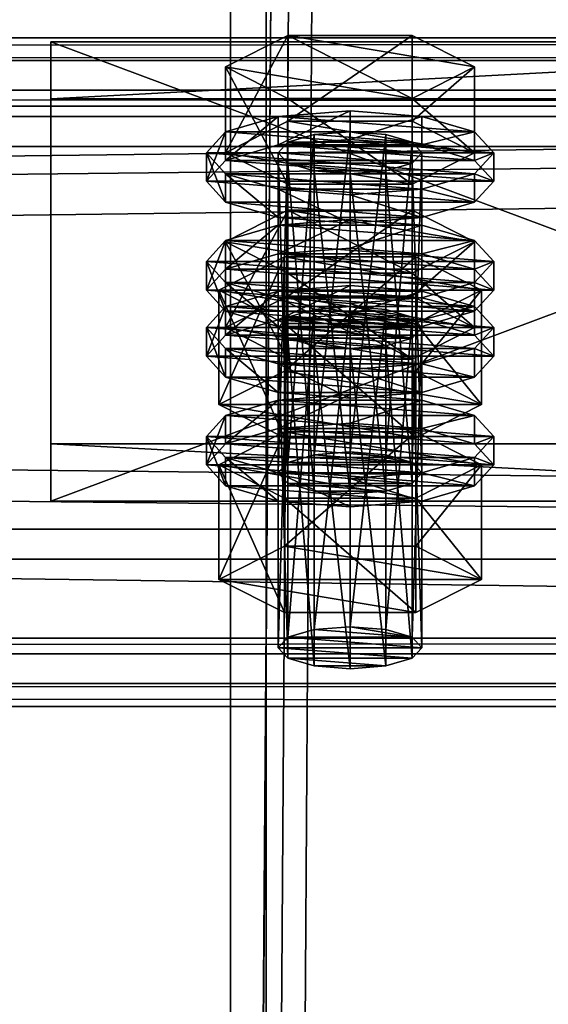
# Model space of a CAD drawing. Header units: millimetres. Extents: x 60485 to 71303, y 100 to 16900.
# Tile 314 of 656: x 70852 to 70897, y 649 to 731. Entities that reach past the tile are written whole.
import ezdxf

# ---------------------------------------------------------------- set-up
doc = ezdxf.new("R2010")
doc.units = ezdxf.units.MM
for name, color, linetype in [('1', 7, 'Continuous'), ('13', 7, 'Continuous'), ('3', 7, 'Continuous'), ('6', 7, 'Continuous'), ('9', 7, 'Continuous')]:
    doc.layers.add(name, color=color, linetype=linetype)

msp = doc.modelspace()

# ---------------------------------------------------------------- meshes
at = {"layer": '1', "color": 7}
mesh = msp.add_polyface(dxfattribs=at)
corners = [(70799.994, 16699.999, -0.001), (70799.994, 16699.999, 2949.999), (70799.994, 300, 2949.999), (70799.994, 300, -0.001), (70999.994, 16699.999, 2949.999), (70999.994, 300, 2949.999), (70999.994, 16699.999, -0.001), (70999.994, 300, -0.001)]
mesh.append_faces([[corners[k] for k in face] for face in [(0, 2, 3, 3), (1, 5, 2, 2), (4, 7, 5, 5), (6, 3, 7, 7), (1, 6, 4, 4), (3, 5, 7, 7)]], dxfattribs={"vtx0": -1, "color": 7})
mesh.append_faces([[corners[k] for k in face] for face in [(0, 1, 2, 2), (1, 4, 5, 5), (4, 6, 7, 7), (6, 0, 3, 3), (1, 0, 6, 6), (3, 2, 5, 5)]], dxfattribs={"vtx2": -1, "vtx3": -1, "color": 7})
at = {"layer": '13', "color": 20}
mesh = msp.add_polyface(dxfattribs=at)
corners = [(70874.8, 708.071, 3271.759), (70885.192, 715.244, 3273.952), (70874.8, 715.244, 3273.952), (70885.192, 709.981, 3291.165), (70869.604, 712.612, 3282.559), (70873.996, 693.282, 3224.364), (70874.8, 720.936, 3229.682), (70873.996, 720.059, 3232.551), (70874.8, 694.159, 3221.495), (70876.996, 721.578, 3227.581), (70876.996, 694.801, 3219.395), (70879.996, 721.813, 3226.813), (70882.996, 718.54, 3237.52), (70876.996, 718.54, 3237.52), (70874.8, 719.182, 3235.42), (70885.192, 719.182, 3235.42), (70885.996, 720.059, 3232.551), (70885.192, 720.936, 3229.682), (70869.604, 720.059, 3232.551), (70874.8, 722.69, 3223.944), (70874.8, 729.862, 3226.137), (70869.604, 727.231, 3234.743), (70885.192, 729.862, 3226.137), (70885.192, 717.427, 3241.157), (70874.8, 717.427, 3241.157), (70874.8, 724.6, 3243.35), (70890.389, 720.059, 3232.551), (70885.192, 724.6, 3243.35), (70867.996, 717.668, 3231.82), (70869.604, 719.422, 3226.082), (70869.604, 721.813, 3226.813), (70867.996, 720.059, 3232.551), (70873.996, 720.706, 3221.881), (70873.996, 723.097, 3222.612), (70879.996, 721.176, 3220.344), (70879.996, 723.567, 3221.075), (70879.996, 714.159, 3243.295), (70873.996, 714.63, 3241.758), (70873.996, 717.02, 3242.489), (70879.996, 716.55, 3244.026), (70869.604, 715.914, 3237.557), (70869.604, 718.304, 3238.288), (70890.389, 719.422, 3226.082), (70891.996, 717.668, 3231.82), (70890.389, 715.914, 3237.557), (70885.996, 714.63, 3241.758), (70885.996, 717.02, 3242.489), (70890.389, 718.304, 3238.288), (70891.996, 720.059, 3232.551), (70890.389, 721.813, 3226.813), (70873.996, 711.605, 3219.099), (70879.996, 714.466, 3218.292), (70873.996, 713.996, 3219.83), (70890.389, 712.712, 3224.03), (70869.604, 712.712, 3224.03), (70885.996, 713.996, 3219.83)]
mesh.append_faces([[corners[k] for k in face] for face in [(0, 1, 2, 2), (5, 6, 7, 7), (8, 9, 6, 6), (10, 11, 9, 9), (18, 20, 21, 21), (19, 22, 20, 20), (24, 21, 25, 25), (23, 18, 24, 24), (21, 27, 25, 25), (28, 30, 31, 31), (29, 33, 30, 30), (32, 35, 33, 33), (36, 38, 39, 39), (37, 41, 38, 38), (40, 31, 41, 41), (45, 37, 36, 36), (50, 51, 52, 52), (55, 52, 51, 51)]], dxfattribs={"vtx0": -1, "color": 20})
mesh.append_faces([[corners[k] for k in face] for face in [(3, 4, 2, 2), (12, 13, 14, 14), (15, 14, 7, 7), (16, 7, 6, 6), (17, 6, 9, 9), (26, 19, 18, 18), (27, 21, 20, 20), (42, 32, 29, 29), (43, 29, 28, 28), (44, 28, 40, 40), (45, 40, 37, 37), (46, 38, 41, 41), (47, 41, 31, 31), (48, 31, 30, 30), (49, 30, 33, 33), (53, 54, 52, 52)]], dxfattribs={"vtx0": -1, "vtx2": -1, "vtx3": -1, "color": 20})
mesh.append_faces([[corners[k] for k in face] for face in [(18, 19, 20, 20), (23, 24, 25, 25), (24, 18, 21, 21), (28, 29, 30, 30), (29, 32, 33, 33), (32, 34, 35, 35), (36, 37, 38, 38), (37, 40, 41, 41), (40, 28, 31, 31)]], dxfattribs={"vtx2": -1, "vtx3": -1, "color": 20})
mesh = msp.add_polyface(dxfattribs=at)
corners = [(70890.389, 712.612, 3282.559), (70874.8, 715.244, 3273.952), (70885.192, 715.244, 3273.952), (70879.996, 695.036, 3218.626), (70882.996, 721.578, 3227.581), (70879.996, 721.813, 3226.813), (70882.996, 694.801, 3219.395), (70885.192, 720.936, 3229.682), (70885.192, 694.159, 3221.495), (70885.996, 720.059, 3232.551), (70876.996, 718.54, 3237.52), (70882.996, 718.54, 3237.52), (70879.996, 718.304, 3238.288), (70874.8, 719.182, 3235.42), (70885.192, 719.182, 3235.42), (70873.996, 720.059, 3232.551), (70874.8, 720.936, 3229.682), (70876.996, 721.578, 3227.581), (70874.8, 722.69, 3223.944), (70885.192, 722.69, 3223.944), (70885.192, 729.862, 3226.137), (70890.389, 720.059, 3232.551), (70890.389, 727.231, 3234.743), (70885.192, 717.427, 3241.157), (70885.192, 724.6, 3243.35), (70874.8, 724.6, 3243.35), (70869.604, 720.059, 3232.551), (70874.8, 729.862, 3226.137), (70879.996, 721.176, 3220.344), (70885.996, 720.706, 3221.881), (70885.996, 723.097, 3222.612), (70879.996, 723.567, 3221.075), (70890.389, 719.422, 3226.082), (70890.389, 721.813, 3226.813), (70891.996, 717.668, 3231.82), (70891.996, 720.059, 3232.551), (70890.389, 715.914, 3237.557), (70890.389, 718.304, 3238.288), (70885.996, 714.63, 3241.758), (70885.996, 717.02, 3242.489), (70879.996, 714.159, 3243.295), (70879.996, 716.55, 3244.026), (70873.996, 720.706, 3221.881), (70869.604, 719.422, 3226.082), (70867.996, 717.668, 3231.82), (70869.604, 715.914, 3237.557), (70873.996, 717.02, 3242.489), (70869.604, 718.304, 3238.288), (70867.996, 720.059, 3232.551), (70869.604, 721.813, 3226.813), (70873.996, 723.097, 3222.612)]
mesh.append_faces([[corners[k] for k in face] for face in [(0, 1, 2, 2), (3, 4, 5, 5), (6, 7, 4, 4), (8, 9, 7, 7), (10, 11, 12, 12), (7, 5, 4, 4), (19, 22, 20, 20), (21, 24, 22, 22), (23, 25, 24, 24), (18, 21, 19, 19), (22, 27, 20, 20), (28, 30, 31, 31), (29, 33, 30, 30), (32, 35, 33, 33), (34, 37, 35, 35), (36, 39, 37, 37), (38, 41, 39, 39), (42, 29, 28, 28), (46, 39, 41, 41), (30, 50, 31, 31)]], dxfattribs={"vtx0": -1, "color": 20})
mesh.append_faces([[corners[k] for k in face] for face in [(11, 13, 14, 14), (14, 15, 9, 9), (9, 16, 7, 7), (21, 26, 23, 23), (24, 27, 22, 22), (29, 42, 32, 32), (32, 43, 34, 34), (34, 44, 36, 36), (36, 45, 38, 38), (39, 47, 37, 37), (37, 48, 35, 35), (35, 49, 33, 33), (33, 50, 30, 30)]], dxfattribs={"vtx0": -1, "vtx1": -1, "color": 20})
mesh.append_faces([[corners[k] for k in face] for face in [(7, 17, 5, 5)]], dxfattribs={"vtx0": -1, "vtx2": -1, "vtx3": -1, "color": 20})
mesh.append_faces([[corners[k] for k in face] for face in [(18, 19, 20, 20), (19, 21, 22, 22), (21, 23, 24, 24), (28, 29, 30, 30), (29, 32, 33, 33), (32, 34, 35, 35), (34, 36, 37, 37), (36, 38, 39, 39), (38, 40, 41, 41)]], dxfattribs={"vtx2": -1, "vtx3": -1, "color": 20})
mesh = msp.add_polyface(dxfattribs=at)
corners = [(70885.996, 705.44, 3280.366), (70874.8, 706.317, 3277.497), (70876.996, 706.959, 3275.397), (70869.604, 705.44, 3280.366), (70874.8, 708.071, 3271.759), (70874.8, 715.244, 3273.952), (70869.604, 712.612, 3282.559), (70885.192, 702.809, 3288.973), (70874.8, 702.809, 3288.973), (70874.8, 709.981, 3291.165), (70885.192, 709.981, 3291.165), (70869.604, 704.804, 3273.897), (70873.996, 706.088, 3269.697), (70873.996, 708.479, 3270.428), (70869.604, 707.194, 3274.628), (70879.996, 706.558, 3268.159), (70879.996, 708.949, 3268.89), (70890.389, 707.194, 3274.628), (70885.996, 708.479, 3270.428), (70873.996, 693.282, 3224.364), (70874.8, 694.159, 3221.495), (70874.8, 720.936, 3229.682), (70876.996, 694.801, 3219.395), (70876.996, 721.578, 3227.581), (70879.996, 695.036, 3218.626), (70879.996, 721.813, 3226.813), (70879.996, 691.528, 3230.102), (70876.996, 718.54, 3237.52), (70879.996, 718.304, 3238.288), (70876.996, 691.763, 3229.333), (70874.8, 719.182, 3235.42), (70874.8, 692.405, 3227.233), (70873.996, 720.059, 3232.551), (70869.027, 699.004, 3226.114), (70874.511, 711.345, 3219.952), (70869.027, 708.567, 3229.037), (70874.511, 701.782, 3217.029), (70885.481, 711.345, 3219.952), (70885.481, 705.789, 3238.122), (70874.511, 705.789, 3238.122), (70890.966, 708.567, 3229.037), (70867.996, 708.567, 3229.037), (70869.604, 710.321, 3223.299), (70869.604, 712.712, 3224.03), (70867.996, 710.958, 3229.768), (70873.996, 711.605, 3219.099), (70873.996, 713.996, 3219.83), (70879.996, 712.075, 3217.562), (70879.996, 714.466, 3218.292), (70879.996, 705.059, 3240.513), (70873.996, 705.529, 3238.975), (70873.996, 707.919, 3239.706), (70879.996, 707.449, 3241.244), (70869.604, 706.813, 3234.775), (70869.604, 709.204, 3235.506), (70885.996, 711.605, 3219.099), (70890.389, 710.321, 3223.299), (70891.996, 708.567, 3229.037), (70890.389, 706.813, 3234.775), (70885.996, 707.919, 3239.706), (70890.389, 709.204, 3235.506), (70891.996, 710.958, 3229.768)]
mesh.append_faces([[corners[k] for k in face] for face in [(3, 5, 6, 6), (8, 6, 9, 9), (6, 10, 9, 9), (11, 13, 14, 14), (12, 16, 13, 13), (18, 13, 16, 16), (26, 27, 28, 28), (29, 30, 27, 27), (31, 32, 30, 30), (33, 34, 35, 35), (36, 37, 34, 34), (35, 38, 39, 39), (41, 43, 44, 44), (42, 46, 43, 43), (49, 51, 52, 52), (50, 54, 51, 51), (53, 44, 54, 54), (45, 55, 47, 47), (51, 59, 52, 52)]], dxfattribs={"vtx0": -1, "color": 20})
mesh.append_faces([[corners[k] for k in face] for face in [(0, 1, 2, 2), (17, 14, 13, 13), (40, 35, 34, 34), (56, 45, 42, 42), (57, 42, 41, 41), (58, 41, 53, 53), (59, 51, 54, 54), (60, 54, 44, 44), (61, 44, 43, 43)]], dxfattribs={"vtx0": -1, "vtx2": -1, "vtx3": -1, "color": 20})
mesh.append_faces([[corners[k] for k in face] for face in [(3, 4, 5, 5), (7, 8, 9, 9), (8, 3, 6, 6), (11, 12, 13, 13), (12, 15, 16, 16), (19, 20, 21, 21), (20, 22, 23, 23), (22, 24, 25, 25), (31, 19, 32, 32), (41, 42, 43, 43), (42, 45, 46, 46), (45, 47, 48, 48), (49, 50, 51, 51), (50, 53, 54, 54), (53, 41, 44, 44)]], dxfattribs={"vtx2": -1, "vtx3": -1, "color": 20})
mesh = msp.add_polyface(dxfattribs=at)
corners = [(70885.192, 706.317, 3277.497), (70876.996, 706.959, 3275.397), (70879.996, 707.194, 3274.628), (70882.996, 706.959, 3275.397), (70874.8, 708.071, 3271.759), (70885.192, 708.071, 3271.759), (70885.192, 715.244, 3273.952), (70890.389, 705.44, 3280.366), (70890.389, 712.612, 3282.559), (70885.192, 702.809, 3288.973), (70885.192, 709.981, 3291.165), (70874.8, 709.981, 3291.165), (70874.8, 715.244, 3273.952), (70879.996, 706.558, 3268.159), (70885.996, 706.088, 3269.697), (70885.996, 708.479, 3270.428), (70879.996, 708.949, 3268.89), (70890.389, 707.194, 3274.628), (70891.996, 705.44, 3280.366), (70869.604, 707.194, 3274.628), (70873.996, 708.479, 3270.428), (70879.996, 695.036, 3218.626), (70882.996, 694.801, 3219.395), (70882.996, 721.578, 3227.581), (70885.192, 694.159, 3221.495), (70885.192, 720.936, 3229.682), (70885.996, 693.282, 3224.364), (70885.996, 720.059, 3232.551), (70885.192, 719.182, 3235.42), (70885.192, 692.405, 3227.233), (70882.996, 718.54, 3237.52), (70882.996, 691.763, 3229.333), (70879.996, 718.304, 3238.288), (70874.511, 701.782, 3217.029), (70885.481, 701.782, 3217.029), (70885.481, 711.345, 3219.952), (70890.966, 708.567, 3229.037), (70885.481, 705.789, 3238.122), (70869.027, 708.567, 3229.037), (70874.511, 711.345, 3219.952), (70879.996, 712.075, 3217.562), (70885.996, 711.605, 3219.099), (70885.996, 713.996, 3219.83), (70879.996, 714.466, 3218.292), (70890.389, 710.321, 3223.299), (70890.389, 712.712, 3224.03), (70891.996, 708.567, 3229.037), (70891.996, 710.958, 3229.768), (70890.389, 706.813, 3234.775), (70890.389, 709.204, 3235.506), (70885.996, 705.529, 3238.975), (70885.996, 707.919, 3239.706), (70879.996, 707.449, 3241.244), (70873.996, 711.605, 3219.099), (70869.604, 710.321, 3223.299), (70867.996, 708.567, 3229.037), (70869.604, 709.204, 3235.506), (70867.996, 710.958, 3229.768), (70869.604, 712.712, 3224.03), (70873.996, 713.996, 3219.83)]
mesh.append_faces([[corners[k] for k in face] for face in [(0, 2, 3, 3), (5, 8, 6, 6), (7, 10, 8, 8), (9, 11, 10, 10), (4, 7, 5, 5), (13, 15, 16, 16), (14, 17, 15, 15), (26, 28, 27, 27), (29, 30, 28, 28), (31, 32, 30, 30), (34, 36, 35, 35), (36, 39, 35, 35), (40, 42, 43, 43), (41, 45, 42, 42), (44, 47, 45, 45), (46, 49, 47, 47), (48, 51, 49, 49), (50, 52, 51, 51)]], dxfattribs={"vtx0": -1, "color": 20})
mesh.append_faces([[corners[k] for k in face] for face in [(10, 12, 8, 8), (18, 19, 17, 17), (17, 20, 15, 15), (37, 38, 36, 36), (41, 53, 44, 44), (44, 54, 46, 46), (46, 55, 48, 48), (51, 56, 49, 49), (49, 57, 47, 47), (47, 58, 45, 45), (45, 59, 42, 42)]], dxfattribs={"vtx0": -1, "vtx1": -1, "color": 20})
mesh.append_faces([[corners[k] for k in face] for face in [(0, 1, 2, 2)]], dxfattribs={"vtx0": -1, "vtx2": -1, "vtx3": -1, "color": 20})
mesh.append_faces([[corners[k] for k in face] for face in [(4, 5, 6, 6), (5, 7, 8, 8), (7, 9, 10, 10), (13, 14, 15, 15), (21, 22, 23, 23), (22, 24, 25, 25), (24, 26, 27, 27), (33, 34, 35, 35), (40, 41, 42, 42), (41, 44, 45, 45), (44, 46, 47, 47), (46, 48, 49, 49), (48, 50, 51, 51)]], dxfattribs={"vtx2": -1, "vtx3": -1, "color": 20})
mesh = msp.add_polyface(dxfattribs=at)
corners = [(70873.996, 678.664, 3272.179), (70874.8, 706.317, 3277.497), (70873.996, 705.44, 3280.366), (70874.8, 679.541, 3269.311), (70876.996, 706.959, 3275.397), (70876.996, 680.183, 3267.21), (70879.996, 707.194, 3274.628), (70876.996, 677.144, 3277.149), (70874.8, 704.563, 3283.235), (70876.996, 703.921, 3285.335), (70874.8, 677.786, 3275.048), (70879.996, 703.686, 3286.104), (70885.192, 704.563, 3283.235), (70885.192, 702.809, 3288.973), (70874.8, 708.071, 3271.759), (70869.604, 705.44, 3280.366), (70874.8, 702.809, 3288.973), (70867.996, 703.049, 3279.635), (70869.604, 704.804, 3273.897), (70869.604, 707.194, 3274.628), (70867.996, 705.44, 3280.366), (70879.996, 699.541, 3291.111), (70873.996, 700.011, 3289.573), (70873.996, 702.402, 3290.304), (70879.996, 701.932, 3291.841), (70869.604, 701.295, 3285.373), (70869.604, 703.686, 3286.104), (70890.389, 704.804, 3273.897), (70873.996, 706.088, 3269.697), (70891.996, 703.049, 3279.635), (70890.389, 701.295, 3285.373), (70885.996, 700.011, 3289.573), (70885.996, 702.402, 3290.304), (70890.389, 703.686, 3286.104), (70891.996, 705.44, 3280.366), (70869.604, 695.703, 3271.115), (70873.996, 696.987, 3266.914), (70873.996, 699.378, 3267.645), (70869.604, 698.093, 3271.846), (70879.996, 697.457, 3265.377), (70879.996, 699.848, 3266.108), (70885.996, 696.987, 3266.914), (70890.389, 698.093, 3271.846), (70885.996, 699.378, 3267.645), (70879.996, 691.528, 3230.102), (70876.996, 691.763, 3229.333), (70876.996, 718.54, 3237.52), (70874.8, 692.405, 3227.233), (70874.8, 719.182, 3235.42), (70869.027, 699.004, 3226.114), (70874.511, 701.782, 3217.029), (70874.511, 711.345, 3219.952), (70885.481, 696.226, 3235.198), (70874.511, 696.226, 3235.198), (70874.511, 705.789, 3238.122), (70869.027, 708.567, 3229.037), (70890.966, 699.004, 3226.114), (70885.996, 705.529, 3238.975), (70869.604, 706.813, 3234.775), (70873.996, 705.529, 3238.975), (70879.996, 705.059, 3240.513)]
mesh.append_faces([[corners[k] for k in face] for face in [(0, 1, 2, 2), (3, 4, 1, 1), (5, 6, 4, 4), (7, 8, 9, 9), (10, 2, 8, 8), (8, 11, 9, 9), (13, 15, 16, 16), (17, 19, 20, 20), (21, 23, 24, 24), (22, 26, 23, 23), (25, 20, 26, 26), (31, 22, 21, 21), (23, 32, 24, 24), (35, 37, 38, 38), (36, 40, 37, 37), (36, 41, 39, 39), (43, 37, 40, 40), (53, 55, 54, 54), (57, 59, 60, 60)]], dxfattribs={"vtx0": -1, "color": 20})
mesh.append_faces([[corners[k] for k in face] for face in [(12, 8, 2, 2), (12, 2, 1, 1), (13, 14, 15, 15), (27, 28, 18, 18), (29, 18, 17, 17), (30, 17, 25, 25), (31, 25, 22, 22), (32, 23, 26, 26), (33, 26, 20, 20), (34, 20, 19, 19), (42, 38, 37, 37), (56, 50, 49, 49), (57, 58, 59, 59)]], dxfattribs={"vtx0": -1, "vtx2": -1, "vtx3": -1, "color": 20})
mesh.append_faces([[corners[k] for k in face] for face in [(17, 18, 19, 19), (21, 22, 23, 23), (22, 25, 26, 26), (25, 17, 20, 20), (35, 36, 37, 37), (36, 39, 40, 40), (44, 45, 46, 46), (45, 47, 48, 48), (49, 50, 51, 51), (52, 53, 54, 54), (53, 49, 55, 55)]], dxfattribs={"vtx2": -1, "vtx3": -1, "color": 20})
mesh = msp.add_polyface(dxfattribs=at)
corners = [(70879.996, 680.418, 3266.442), (70882.996, 706.959, 3275.397), (70879.996, 707.194, 3274.628), (70882.996, 680.183, 3267.21), (70885.192, 706.317, 3277.497), (70885.192, 679.541, 3269.311), (70885.996, 705.44, 3280.366), (70885.996, 678.664, 3272.179), (70885.192, 704.563, 3283.235), (70885.192, 677.786, 3275.048), (70882.996, 703.921, 3285.335), (70879.996, 703.686, 3286.104), (70874.8, 704.563, 3283.235), (70874.8, 706.317, 3277.497), (70876.996, 706.959, 3275.397), (70890.389, 705.44, 3280.366), (70874.8, 708.071, 3271.759), (70885.192, 702.809, 3288.973), (70885.996, 706.088, 3269.697), (70890.389, 704.804, 3273.897), (70890.389, 707.194, 3274.628), (70891.996, 703.049, 3279.635), (70891.996, 705.44, 3280.366), (70890.389, 701.295, 3285.373), (70890.389, 703.686, 3286.104), (70885.996, 700.011, 3289.573), (70885.996, 702.402, 3290.304), (70879.996, 699.541, 3291.111), (70879.996, 701.932, 3291.841), (70873.996, 706.088, 3269.697), (70879.996, 706.558, 3268.159), (70869.604, 704.804, 3273.897), (70867.996, 703.049, 3279.635), (70869.604, 701.295, 3285.373), (70869.604, 703.686, 3286.104), (70867.996, 705.44, 3280.366), (70879.996, 697.457, 3265.377), (70885.996, 696.987, 3266.914), (70885.996, 699.378, 3267.645), (70879.996, 699.848, 3266.108), (70890.389, 695.703, 3271.115), (70890.389, 698.093, 3271.846), (70891.996, 696.339, 3277.583), (70869.604, 698.093, 3271.846), (70873.996, 699.378, 3267.645), (70885.996, 693.282, 3224.364), (70885.192, 692.405, 3227.233), (70885.192, 719.182, 3235.42), (70882.996, 691.763, 3229.333), (70882.996, 718.54, 3237.52), (70879.996, 691.528, 3230.102), (70879.996, 718.304, 3238.288), (70885.481, 701.782, 3217.029), (70890.966, 699.004, 3226.114), (70890.966, 708.567, 3229.037), (70885.481, 696.226, 3235.198), (70885.481, 705.789, 3238.122), (70874.511, 705.789, 3238.122), (70874.511, 701.782, 3217.029), (70869.027, 699.004, 3226.114), (70885.996, 705.529, 3238.975), (70879.996, 705.059, 3240.513), (70879.996, 707.449, 3241.244), (70890.389, 706.813, 3234.775), (70869.604, 706.813, 3234.775)]
mesh.append_faces([[corners[k] for k in face] for face in [(0, 1, 2, 2), (3, 4, 1, 1), (5, 6, 4, 4), (7, 8, 6, 6), (9, 10, 8, 8), (19, 22, 20, 20), (21, 24, 22, 22), (23, 26, 24, 24), (25, 28, 26, 26), (29, 18, 30, 30), (36, 38, 39, 39), (37, 41, 38, 38), (53, 56, 54, 54), (55, 57, 56, 56), (58, 53, 52, 52)]], dxfattribs={"vtx0": -1, "color": 20})
mesh.append_faces([[corners[k] for k in face] for face in [(11, 12, 10, 10), (10, 12, 8, 8), (8, 13, 6, 6), (6, 14, 4, 4), (15, 16, 17, 17), (18, 29, 19, 19), (19, 31, 21, 21), (21, 32, 23, 23), (23, 33, 25, 25), (26, 34, 24, 24), (24, 35, 22, 22), (42, 43, 41, 41), (41, 44, 38, 38), (53, 59, 55, 55), (63, 64, 60, 60)]], dxfattribs={"vtx0": -1, "vtx1": -1, "color": 20})
mesh.append_faces([[corners[k] for k in face] for face in [(18, 19, 20, 20), (19, 21, 22, 22), (21, 23, 24, 24), (23, 25, 26, 26), (25, 27, 28, 28), (36, 37, 38, 38), (37, 40, 41, 41), (45, 46, 47, 47), (46, 48, 49, 49), (48, 50, 51, 51), (52, 53, 54, 54), (53, 55, 56, 56), (60, 61, 62, 62)]], dxfattribs={"vtx2": -1, "vtx3": -1, "color": 20})
mesh = msp.add_polyface(dxfattribs=at)
corners = [(70873.996, 678.664, 3272.179), (70874.8, 679.541, 3269.311), (70874.8, 706.317, 3277.497), (70876.996, 680.183, 3267.21), (70876.996, 706.959, 3275.397), (70879.996, 680.418, 3266.442), (70879.996, 707.194, 3274.628), (70879.996, 676.909, 3277.917), (70876.996, 677.144, 3277.149), (70876.996, 703.921, 3285.335), (70879.996, 703.686, 3286.104), (70874.8, 677.786, 3275.048), (70874.8, 704.563, 3283.235), (70873.996, 705.44, 3280.366), (70885.192, 679.541, 3269.311), (70885.996, 678.664, 3272.179), (70885.192, 677.786, 3275.048), (70882.996, 677.144, 3277.149), (70869.027, 684.385, 3273.929), (70874.511, 687.163, 3264.844), (70874.511, 696.726, 3267.768), (70869.027, 693.948, 3276.852), (70885.481, 696.726, 3267.768), (70885.481, 681.608, 3283.014), (70874.511, 681.608, 3283.014), (70874.511, 691.171, 3285.937), (70890.966, 684.385, 3273.929), (70885.481, 691.171, 3285.937), (70890.966, 693.948, 3276.852), (70867.996, 693.948, 3276.852), (70869.604, 695.703, 3271.115), (70869.604, 698.093, 3271.846), (70867.996, 696.339, 3277.583), (70879.996, 690.44, 3288.328), (70873.996, 690.91, 3286.791), (70873.996, 693.301, 3287.522), (70879.996, 692.831, 3289.059), (70869.604, 692.194, 3282.59), (70869.604, 694.585, 3283.321), (70890.389, 695.703, 3271.115), (70873.996, 696.987, 3266.914), (70891.996, 693.948, 3276.852), (70890.389, 692.194, 3282.59), (70885.996, 690.91, 3286.791), (70885.996, 693.301, 3287.522), (70890.389, 694.585, 3283.321), (70891.996, 696.339, 3277.583), (70885.192, 694.159, 3221.495), (70879.996, 695.036, 3218.626), (70876.996, 694.801, 3219.395), (70874.8, 694.159, 3221.495), (70885.996, 693.282, 3224.364), (70873.996, 693.282, 3224.364), (70885.192, 692.405, 3227.233), (70874.8, 692.405, 3227.233), (70882.996, 691.763, 3229.333), (70876.996, 691.763, 3229.333), (70885.481, 696.226, 3235.198), (70869.027, 699.004, 3226.114), (70874.511, 696.226, 3235.198)]
mesh.append_faces([[corners[k] for k in face] for face in [(7, 9, 10, 10), (18, 20, 21, 21), (19, 22, 20, 20), (24, 21, 25, 25), (23, 18, 24, 24), (21, 27, 25, 25), (29, 31, 32, 32), (33, 35, 36, 36), (34, 38, 35, 35), (37, 32, 38, 38), (57, 58, 59, 59)]], dxfattribs={"vtx0": -1, "color": 20})
mesh.append_faces([[corners[k] for k in face] for face in [(14, 5, 3, 3), (14, 3, 1, 1), (15, 1, 0, 0), (16, 0, 11, 11), (17, 11, 8, 8), (26, 19, 18, 18), (28, 21, 20, 20), (39, 40, 30, 30), (41, 30, 29, 29), (42, 29, 37, 37), (43, 37, 34, 34), (44, 35, 38, 38), (45, 38, 32, 32), (46, 32, 31, 31), (47, 48, 49, 49), (47, 49, 50, 50), (51, 50, 52, 52), (53, 52, 54, 54), (55, 54, 56, 56)]], dxfattribs={"vtx0": -1, "vtx2": -1, "vtx3": -1, "color": 20})
mesh.append_faces([[corners[k] for k in face] for face in [(0, 1, 2, 2), (1, 3, 4, 4), (3, 5, 6, 6), (7, 8, 9, 9), (8, 11, 12, 12), (11, 0, 13, 13), (18, 19, 20, 20), (23, 24, 25, 25), (24, 18, 21, 21), (29, 30, 31, 31), (33, 34, 35, 35), (34, 37, 38, 38), (37, 29, 32, 32)]], dxfattribs={"vtx2": -1, "vtx3": -1, "color": 20})
mesh = msp.add_polyface(dxfattribs=at)
corners = [(70879.996, 680.418, 3266.442), (70882.996, 680.183, 3267.21), (70882.996, 706.959, 3275.397), (70885.192, 679.541, 3269.311), (70885.192, 706.317, 3277.497), (70885.996, 678.664, 3272.179), (70885.996, 705.44, 3280.366), (70885.192, 677.786, 3275.048), (70885.192, 704.563, 3283.235), (70882.996, 677.144, 3277.149), (70882.996, 703.921, 3285.335), (70879.996, 676.909, 3277.917), (70879.996, 703.686, 3286.104), (70874.8, 679.541, 3269.311), (70873.996, 678.664, 3272.179), (70874.8, 677.786, 3275.048), (70876.996, 677.144, 3277.149), (70874.511, 687.163, 3264.844), (70885.481, 687.163, 3264.844), (70885.481, 696.726, 3267.768), (70890.966, 684.385, 3273.929), (70890.966, 693.948, 3276.852), (70885.481, 681.608, 3283.014), (70885.481, 691.171, 3285.937), (70874.511, 691.171, 3285.937), (70869.027, 684.385, 3273.929), (70869.027, 693.948, 3276.852), (70874.511, 696.726, 3267.768), (70890.389, 695.703, 3271.115), (70891.996, 693.948, 3276.852), (70891.996, 696.339, 3277.583), (70890.389, 698.093, 3271.846), (70890.389, 692.194, 3282.59), (70890.389, 694.585, 3283.321), (70885.996, 690.91, 3286.791), (70885.996, 693.301, 3287.522), (70879.996, 690.44, 3288.328), (70879.996, 692.831, 3289.059), (70885.996, 696.987, 3266.914), (70873.996, 696.987, 3266.914), (70869.604, 695.703, 3271.115), (70867.996, 693.948, 3276.852), (70869.604, 692.194, 3282.59), (70873.996, 690.91, 3286.791), (70873.996, 693.301, 3287.522), (70869.604, 694.585, 3283.321), (70867.996, 696.339, 3277.583), (70879.996, 695.036, 3218.626), (70885.192, 694.159, 3221.495), (70882.996, 694.801, 3219.395), (70874.8, 694.159, 3221.495), (70885.996, 693.282, 3224.364), (70873.996, 693.282, 3224.364), (70885.192, 692.405, 3227.233), (70874.8, 692.405, 3227.233), (70882.996, 691.763, 3229.333), (70876.996, 691.763, 3229.333), (70879.996, 691.528, 3230.102)]
mesh.append_faces([[corners[k] for k in face] for face in [(9, 12, 10, 10), (0, 3, 1, 1), (9, 16, 11, 11), (18, 21, 19, 19), (20, 23, 21, 21), (22, 24, 23, 23), (17, 20, 18, 18), (21, 27, 19, 19), (28, 30, 31, 31), (29, 33, 30, 30), (32, 35, 33, 33), (34, 37, 35, 35), (34, 43, 36, 36), (44, 35, 37, 37), (47, 48, 49, 49), (55, 56, 57, 57)]], dxfattribs={"vtx0": -1, "color": 20})
mesh.append_faces([[corners[k] for k in face] for face in [(3, 13, 5, 5), (5, 14, 7, 7), (7, 15, 9, 9), (20, 25, 22, 22), (23, 26, 21, 21), (38, 39, 28, 28), (28, 40, 29, 29), (29, 41, 32, 32), (32, 42, 34, 34), (35, 45, 33, 33), (33, 46, 30, 30), (48, 50, 51, 51), (51, 52, 53, 53), (53, 54, 55, 55)]], dxfattribs={"vtx0": -1, "vtx1": -1, "color": 20})
mesh.append_faces([[corners[k] for k in face] for face in [(0, 1, 2, 2), (1, 3, 4, 4), (3, 5, 6, 6), (5, 7, 8, 8), (7, 9, 10, 10), (9, 11, 12, 12), (17, 18, 19, 19), (18, 20, 21, 21), (20, 22, 23, 23), (28, 29, 30, 30), (29, 32, 33, 33), (32, 34, 35, 35), (34, 36, 37, 37)]], dxfattribs={"vtx2": -1, "vtx3": -1, "color": 20})
at = {"layer": '3', "color": 91}
mesh = msp.add_polyface(dxfattribs=at)
corners = [(70870, 8485, 5564.7), (70930, 8485, 5564.7), (70930, 145.041, 3014.919), (70870, 145.041, 3014.919), (70870, 271.84, 2970.03), (70930, 271.84, 2970.03), (70930, 8485, 5481.045), (70870, 8485, 5481.045), (70870, 145.041, 2970.03), (70927, 8485, 5484.182), (70873, 8485, 5484.182), (70873, 8485, 5561.563), (70927, 8485, 5561.563), (70873, 145.041, 3011.782), (70927, 145.041, 3011.782), (70873, 261.579, 2970.03), (70873, 145.041, 2970.03), (70927, 261.579, 2970.03), (70927, 145.041, 2970.03), (70930, 145.041, 2970.03)]
mesh.append_faces([[corners[k] for k in face] for face in [(0, 2, 3, 3), (4, 6, 7, 7), (4, 3, 8, 8), (0, 4, 7, 7), (12, 13, 14, 14), (15, 11, 10, 10), (13, 15, 16, 16), (17, 10, 9, 9), (17, 14, 18, 18), (12, 17, 9, 9), (8, 13, 16, 16), (18, 2, 19, 19), (5, 1, 6, 6), (2, 5, 19, 19), (5, 18, 19, 19), (15, 8, 16, 16)]], dxfattribs={"vtx0": -1, "color": 91})
mesh.append_faces([[corners[k] for k in face] for face in [(3, 4, 0, 0), (0, 11, 1, 1), (11, 7, 10, 10), (10, 7, 9, 9), (1, 12, 6, 6), (12, 1, 11, 11), (6, 9, 7, 7), (11, 15, 13, 13), (14, 17, 12, 12), (2, 14, 3, 3), (3, 13, 8, 8), (1, 5, 2, 2), (18, 5, 17, 17), (17, 5, 15, 15), (8, 15, 4, 4), (4, 15, 5, 5)]], dxfattribs={"vtx0": -1, "vtx1": -1, "color": 91})
mesh.append_faces([[corners[k] for k in face] for face in [(11, 0, 7, 7), (6, 12, 9, 9), (2, 18, 14, 14), (3, 14, 13, 13)]], dxfattribs={"vtx0": -1, "vtx2": -1, "vtx3": -1, "color": 91})
mesh.append_faces([[corners[k] for k in face] for face in [(0, 1, 2, 2), (4, 5, 6, 6), (12, 11, 13, 13), (17, 15, 10, 10)]], dxfattribs={"vtx2": -1, "vtx3": -1, "color": 91})
mesh = msp.add_polyface(dxfattribs=at)
corners = [(70944.996, 724.559, 3192.18), (70854.996, 724.559, 3192.18), (70854.996, 690.936, 3302.155), (70944.996, 690.936, 3302.155), (70854.996, 729.34, 3193.641), (70854.996, 695.717, 3303.616), (70944.996, 729.34, 3193.641), (70944.996, 695.717, 3303.616)]
mesh.append_faces([[corners[k] for k in face] for face in [(0, 2, 3, 3), (1, 5, 2, 2), (4, 7, 5, 5), (6, 3, 7, 7), (1, 6, 4, 4), (3, 5, 7, 7)]], dxfattribs={"vtx0": -1, "color": 91})
mesh.append_faces([[corners[k] for k in face] for face in [(0, 1, 2, 2), (1, 4, 5, 5), (4, 6, 7, 7), (6, 0, 3, 3), (1, 0, 6, 6), (3, 2, 5, 5)]], dxfattribs={"vtx2": -1, "vtx3": -1, "color": 91})
at = {"layer": '6', "color": 2}
mesh = msp.add_polyface(dxfattribs=at)
corners = [(70873, 8445, 2973.03), (70927, 8445, 2973.03), (70927, 281.652, 2973.03), (70873, 281.652, 2973.03), (70927, 8445, 3027.03), (70927, 458.279, 3027.03), (70873, 8445, 3027.03), (70873, 458.279, 3027.03), (70870, 8445, 2970.03), (70870, 8445, 3030.03), (70870, 468.091, 3030.03), (70870, 271.84, 2970.03), (70930, 8445, 3030.03), (70930, 468.091, 3030.03), (70930, 8445, 2970.03), (70930, 271.84, 2970.03)]
mesh.append_faces([[corners[k] for k in face] for face in [(0, 2, 3, 3), (1, 5, 2, 2), (4, 7, 5, 5), (6, 3, 7, 7), (8, 10, 11, 11), (9, 13, 10, 10), (12, 15, 13, 13), (14, 11, 15, 15)]], dxfattribs={"vtx0": -1, "color": 2})
mesh.append_faces([[corners[k] for k in face] for face in [(9, 6, 12, 12), (6, 8, 0, 0), (0, 8, 1, 1), (12, 4, 14, 14), (4, 12, 6, 6), (14, 1, 8, 8), (11, 3, 15, 15), (3, 10, 7, 7), (7, 10, 5, 5), (15, 2, 13, 13), (2, 15, 3, 3), (13, 5, 10, 10)]], dxfattribs={"vtx0": -1, "vtx1": -1, "color": 2})
mesh.append_faces([[corners[k] for k in face] for face in [(6, 9, 8, 8), (14, 4, 1, 1), (3, 11, 10, 10), (13, 2, 5, 5)]], dxfattribs={"vtx0": -1, "vtx2": -1, "vtx3": -1, "color": 2})
mesh.append_faces([[corners[k] for k in face] for face in [(0, 1, 2, 2), (1, 4, 5, 5), (4, 6, 7, 7), (6, 0, 3, 3), (8, 9, 10, 10), (9, 12, 13, 13), (12, 14, 15, 15), (14, 8, 11, 11)]], dxfattribs={"vtx2": -1, "vtx3": -1, "color": 2})
at = {"layer": '9', "color": 243}
mesh = msp.add_polyface(dxfattribs=at)
corners = [(71300, 678.146, 3183.217), (71300, 723.091, 3196.964), (68100, 723.091, 3196.964), (68100, 678.146, 3183.217), (71300, 688.575, 3309.804), (68100, 688.575, 3309.804), (71300, 723.957, 3320.626), (68100, 723.957, 3320.626), (71300, 727.759, 3308.195), (68100, 727.759, 3308.195), (71300, 729.672, 3308.78), (68100, 729.672, 3308.78), (71300, 725.284, 3323.124), (68100, 725.284, 3323.124), (71300, 686.078, 3311.131), (68100, 686.078, 3311.131), (71300, 720.593, 3198.292), (68100, 720.593, 3198.292), (71300, 679.474, 3185.714), (68100, 679.474, 3185.714), (71300, 675.671, 3198.146), (68100, 675.671, 3198.146), (71300, 673.759, 3197.561), (68100, 673.759, 3197.561)]
mesh.append_faces([[corners[k] for k in face] for face in [(0, 2, 3, 3), (1, 5, 2, 2), (4, 7, 5, 5), (6, 9, 7, 7), (8, 11, 9, 9), (10, 13, 11, 11), (12, 15, 13, 13), (14, 17, 15, 15), (16, 19, 17, 17), (18, 21, 19, 19), (20, 23, 21, 21), (22, 3, 23, 23), (20, 0, 22, 22), (8, 12, 10, 10), (13, 9, 11, 11)]], dxfattribs={"vtx0": -1, "color": 243})
mesh.append_faces([[corners[k] for k in face] for face in [(1, 16, 4, 4), (16, 0, 18, 18), (18, 0, 20, 20), (12, 6, 14, 14), (14, 4, 16, 16), (3, 19, 23, 23), (19, 2, 17, 17), (17, 2, 15, 15)]], dxfattribs={"vtx0": -1, "vtx1": -1, "color": 243})
mesh.append_faces([[corners[k] for k in face] for face in [(16, 1, 0, 0), (12, 8, 6, 6), (14, 6, 4, 4), (19, 3, 2, 2), (15, 2, 5, 5), (5, 13, 15, 15), (13, 5, 7, 7), (13, 7, 9, 9)]], dxfattribs={"vtx0": -1, "vtx2": -1, "vtx3": -1, "color": 243})
mesh.append_faces([[corners[k] for k in face] for face in [(21, 23, 19, 19)]], dxfattribs={"vtx1": -1, "color": 243})
mesh.append_faces([[corners[k] for k in face] for face in [(0, 1, 2, 2), (1, 4, 5, 5), (4, 6, 7, 7), (6, 8, 9, 9), (8, 10, 11, 11), (10, 12, 13, 13), (12, 14, 15, 15), (14, 16, 17, 17), (16, 18, 19, 19), (18, 20, 21, 21), (20, 22, 23, 23), (22, 0, 3, 3)]], dxfattribs={"vtx2": -1, "vtx3": -1, "color": 243})

doc.saveas('drawing.dxf')
